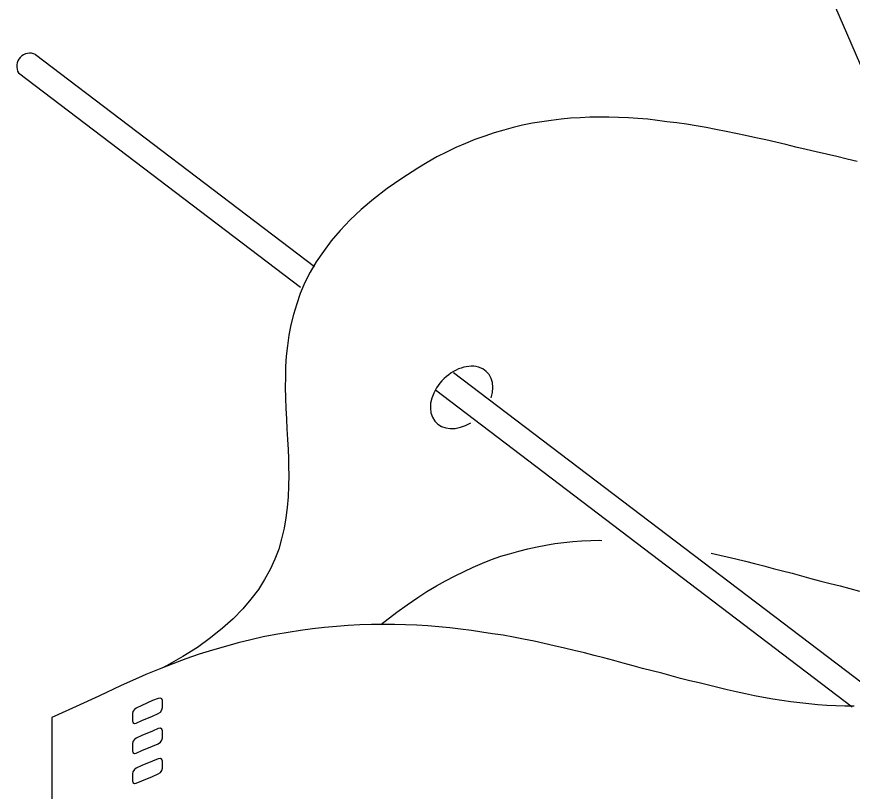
# Model space of a CAD drawing. Extents: x 638850 to 644908, y 297188 to 298900.
# Drawn here: x 638923.6 to 638963.12, y 297938.68 to 297975.32 of the extents above; entities that cross this region are included whole.
import ezdxf

# ---------------------------------------------------------------- set-up
doc = ezdxf.new("R2010")
doc.units = 0
for name, color, linetype in [('1', 7, 'Continuous'), ('16', 7, 'Continuous'), ('2', 7, 'Continuous')]:
    doc.layers.add(name, color=color, linetype=linetype)

msp = doc.modelspace()

# ---------------------------------------------------------------- linework, layer by layer
at = {"layer": '1'}
for p, q in [((638984.349, 297924.39), (638955.098, 297992.681)), ((638924.494, 297973.528), (638937.69, 297963.496)), ((638923.694, 297972.655), (638937.02, 297962.523)), ((638944.269, 297958.495), (638964.908, 297942.803)), ((638943.404, 297957.67), (638963.123, 297942.678))]:
    msp.add_line(p, q, dxfattribs=at)
msp.add_arc((638924.221, 297972.975), 0.617, 63.7169, 211.2583, dxfattribs=at)
msp.add_ellipse((638944.646, 297957.312), major_axis=(-1.203, -1.196), ratio=0.717222, start_param=2.18443, end_param=7.533439, dxfattribs=at)
at = {"layer": '16'}
for points in [[(638930.297, 297942.368), (638930.405, 297942.43), (638930.467, 297942.538), (638930.497, 297942.646), (638930.497, 297942.646), (638930.497, 297942.722), (638930.497, 297942.892), (638930.497, 297942.97), (638930.497, 297942.97), (638930.467, 297943.062), (638930.405, 297943.095), (638930.297, 297943.078), (638930.297, 297943.078), (638930.032, 297942.97), (638929.525, 297942.738), (638929.26, 297942.614), (638929.26, 297942.614), (638929.168, 297942.552), (638929.093, 297942.46), (638929.076, 297942.352), (638929.076, 297942.352), (638929.076, 297942.26), (638929.076, 297942.106), (638929.076, 297942.012), (638929.076, 297942.012), (638929.093, 297941.936), (638929.168, 297941.888), (638929.26, 297941.904), (638929.26, 297941.904), (638929.525, 297942.028), (638930.032, 297942.244), (638930.297, 297942.368), (638930.297, 297942.368), (638930.297, 297942.368)], [(638930.297, 297940.932), (638930.405, 297941.008), (638930.467, 297941.102), (638930.497, 297941.21), (638930.497, 297941.21), (638930.497, 297941.302), (638930.497, 297941.456), (638930.497, 297941.55), (638930.497, 297941.55), (638930.467, 297941.626), (638930.405, 297941.672), (638930.297, 297941.658), (638930.297, 297941.658), (638930.032, 297941.534), (638929.525, 297941.318), (638929.26, 297941.194), (638929.26, 297941.194), (638929.168, 297941.132), (638929.093, 297941.04), (638929.076, 297940.932), (638929.076, 297940.932), (638929.076, 297940.837), (638929.076, 297940.684), (638929.076, 297940.592), (638929.076, 297940.592), (638929.093, 297940.513), (638929.168, 297940.468), (638929.26, 297940.484), (638929.26, 297940.484), (638929.525, 297940.608), (638930.032, 297940.824), (638930.297, 297940.932), (638930.297, 297940.932), (638930.297, 297940.932)], [(638930.297, 297939.512), (638930.405, 297939.571), (638930.467, 297939.666), (638930.497, 297939.774), (638930.497, 297939.774), (638930.497, 297939.865), (638930.497, 297940.019), (638930.497, 297940.114), (638930.497, 297940.114), (638930.467, 297940.189), (638930.405, 297940.235), (638930.297, 297940.222), (638930.297, 297940.222), (638930.032, 297940.114), (638929.525, 297939.898), (638929.26, 297939.774), (638929.26, 297939.774), (638929.168, 297939.712), (638929.093, 297939.604), (638929.076, 297939.512), (638929.076, 297939.512), (638929.076, 297939.417), (638929.076, 297939.263), (638929.076, 297939.172), (638929.076, 297939.172), (638929.093, 297939.093), (638929.168, 297939.047), (638929.26, 297939.064), (638929.26, 297939.064), (638929.525, 297939.172), (638930.032, 297939.388), (638930.297, 297939.512), (638930.297, 297939.512), (638930.297, 297939.512)]]:
    msp.add_lwpolyline(points, dxfattribs=at)
at = {"layer": '2'}
for points in [[(638963.361, 297968.468), (638962.884, 297968.578), (638962.389, 297968.7), (638961.91, 297968.808), (638961.415, 297968.931), (638960.938, 297969.039), (638960.459, 297969.147), (638959.982, 297969.271), (638959.5, 297969.379), (638959.039, 297969.487), (638958.557, 297969.595), (638958.08, 297969.703), (638957.617, 297969.795), (638957.153, 297969.89), (638956.674, 297969.982), (638956.213, 297970.074), (638955.747, 297970.153), (638955.284, 297970.227), (638954.822, 297970.29), (638954.357, 297970.351), (638953.909, 297970.414), (638953.448, 297970.464), (638952.982, 297970.509), (638952.534, 297970.538), (638952.073, 297970.554), (638951.609, 297970.567), (638951.159, 297970.567), (638950.712, 297970.567), (638950.25, 297970.538), (638949.803, 297970.522), (638949.355, 297970.477), (638948.889, 297970.414), (638948.441, 297970.351), (638947.996, 297970.277), (638947.532, 297970.182), (638947.082, 297970.074), (638946.635, 297969.953), (638946.187, 297969.829), (638945.739, 297969.674), (638945.278, 297969.505), (638944.828, 297969.318), (638944.38, 297969.134), (638943.932, 297968.916), (638943.471, 297968.686), (638943.023, 297968.421), (638942.573, 297968.16), (638942.573, 297968.16), (638941.817, 297967.665), (638941.122, 297967.188), (638940.474, 297966.693), (638939.9, 297966.2), (638939.378, 297965.703), (638938.897, 297965.208), (638938.481, 297964.715), (638938.112, 297964.22), (638937.772, 297963.729), (638937.477, 297963.234), (638937.232, 297962.742), (638937.016, 297962.231), (638936.845, 297961.736), (638936.692, 297961.239), (638936.566, 297960.746), (638936.476, 297960.251), (638936.413, 297959.758), (638936.35, 297959.263), (638936.318, 297958.768), (638936.318, 297958.278), (638936.305, 297957.783), (638936.318, 297957.288), (638936.334, 297956.793), (638936.368, 297956.298), (638936.381, 297955.821), (638936.413, 297955.326), (638936.442, 297954.846), (638936.442, 297954.846), (638936.458, 297954.43), (638936.458, 297954.027), (638936.476, 297953.629), (638936.476, 297953.629), (638936.458, 297953.118), (638936.442, 297952.608)], [(638936.442, 297952.608), (638936.396, 297952.113), (638936.334, 297951.619), (638936.258, 297951.124), (638936.134, 297950.63), (638935.994, 297950.136), (638935.81, 297949.658), (638935.594, 297949.178), (638935.33, 297948.7), (638935.038, 297948.222), (638934.682, 297947.774), (638934.295, 297947.309), (638933.847, 297946.848), (638933.34, 297946.399), (638932.767, 297945.935), (638932.149, 297945.487), (638931.455, 297945.055), (638930.696, 297944.623), (638930.559, 297944.55)], [(638940.823, 297946.571), (638941.586, 297947.156), (638942.065, 297947.496), (638942.573, 297947.853), (638942.573, 297947.853), (638943.005, 297948.128), (638943.455, 297948.393), (638943.887, 297948.639), (638944.335, 297948.87), (638944.767, 297949.086), (638945.199, 297949.287), (638945.633, 297949.473), (638946.065, 297949.642), (638946.497, 297949.797), (638946.916, 297949.921), (638947.348, 297950.045), (638947.78, 297950.153), (638948.212, 297950.245), (638948.628, 297950.322), (638949.062, 297950.398), (638949.479, 297950.445), (638949.911, 297950.493), (638950.327, 297950.524), (638950.761, 297950.54), (638951.177, 297950.556), (638951.273, 297950.548)], [(638956.452, 297949.953), (638957.617, 297949.676), (638958.065, 297949.566), (638958.497, 297949.458), (638958.944, 297949.35), (638959.376, 297949.228), (638959.824, 297949.116), (638960.272, 297948.992), (638960.722, 297948.87), (638961.17, 297948.747), (638961.631, 297948.623), (638962.079, 297948.515), (638962.544, 297948.393), (638963.008, 297948.27), (638963.469, 297948.144)], [(638958.065, 297943.295), (638957.633, 297943.387), (638957.201, 297943.479), (638956.769, 297943.587), (638956.321, 297943.698), (638955.889, 297943.806), (638955.439, 297943.914), (638954.991, 297944.022), (638954.559, 297944.145), (638954.111, 297944.269), (638953.664, 297944.375), (638953.202, 297944.499), (638952.752, 297944.625), (638952.289, 297944.748), (638951.841, 297944.87), (638951.38, 297944.994), (638950.914, 297945.102), (638950.451, 297945.225), (638949.971, 297945.347), (638949.508, 297945.457), (638949.031, 297945.565), (638948.552, 297945.673), (638948.072, 297945.781), (638947.577, 297945.873), (638947.1, 297945.968), (638946.605, 297946.06), (638946.11, 297946.137), (638945.602, 297946.213), (638945.107, 297946.29), (638944.598, 297946.353), (638944.09, 297946.413), (638943.563, 297946.463), (638943.053, 297946.508), (638942.528, 297946.537), (638941.988, 297946.555), (638941.464, 297946.571), (638940.922, 297946.571), (638940.382, 297946.571), (638939.84, 297946.555), (638939.286, 297946.524), (638938.73, 297946.476), (638938.157, 297946.429), (638937.601, 297946.368), (638937.032, 297946.29), (638936.442, 297946.197), (638935.857, 297946.092), (638935.268, 297945.981), (638934.683, 297945.844), (638934.08, 297945.705), (638933.479, 297945.534), (638932.86, 297945.363), (638932.241, 297945.165), (638931.609, 297944.949), (638930.99, 297944.719), (638930.342, 297944.467), (638929.712, 297944.208), (638929.712, 297944.208), (638929.368, 297944.051), (638928.551, 297943.682), (638927.487, 297943.187), (638926.421, 297942.694), (638925.586, 297942.323), (638925.262, 297942.168), (638925.262, 297942.168), (638925.262, 297921.706)], [(638963.208, 297942.708), (638962.776, 297942.708), (638962.344, 297942.723), (638961.926, 297942.739), (638961.494, 297942.768), (638961.075, 297942.818), (638960.643, 297942.863), (638960.211, 297942.91), (638959.795, 297942.971), (638959.363, 297943.047), (638958.929, 297943.126), (638958.497, 297943.203), (638958.065, 297943.295)]]:
    msp.add_lwpolyline(points, dxfattribs=at)

doc.saveas('drawing.dxf')
